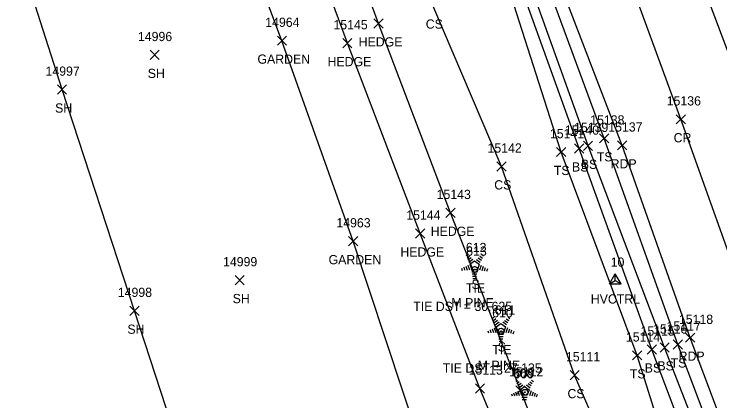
# Model space of a CAD drawing. Extents: x 1439173 to 1457902, y 641926 to 659889.
# Drawn here: x 1446171.5 to 1446324.9, y 653360.9 to 653444.9 of the extents above; entities that cross this region are included whole.
import ezdxf

# ---------------------------------------------------------------- set-up
doc = ezdxf.new("R2010")
doc.units = 0
for name, color, linetype in [('C_A', 7, 'Continuous'), ('C_C', 7, 'Continuous'), ('C_I', 7, 'Continuous'), ('CBP', 7, 'Continuous'), ('CPSM', 7, 'Continuous'), ('L_A', 7, 'Continuous'), ('L_C', 7, 'Continuous'), ('L_I', 7, 'Continuous'), ('L_TIC', 7, 'Continuous'), ('LAHR', 7, 'Continuous'), ('LAPB', 7, 'Continuous'), ('LELB', 7, 'Continuous'), ('LSOGP', 7, 'Continuous'), ('LTC', 7, 'Continuous'), ('P_A', 7, 'Continuous'), ('P_I', 7, 'Continuous'), ('P_TIC', 7, 'Continuous'), ('PET', 7, 'Continuous'), ('PRC', 7, 'Continuous')]:
    doc.layers.add(name, color=color, linetype=linetype)

msp = doc.modelspace()

# ---------------------------------------------------------------- linework, layer by layer
at = {"layer": 'CBP'}
for centre, radius in [((1446271.6, 653389.44), 0.625), ((1446271.6, 653389.44), 0.0833), ((1446277.32, 653376.06), 0.625), ((1446277.32, 653376.06), 0.0833), ((1446282.5, 653362.81), 0.625), ((1446282.5, 653362.81), 0.0833)]:
    msp.add_circle(centre, radius, dxfattribs=at)
at = {"layer": 'CPSM'}
for p, q in [((1446300.88, 653386.33), (1446302.13, 653388.49)), ((1446300.88, 653386.33), (1446302.13, 653388.49)), ((1446300.88, 653386.33), (1446302.13, 653388.49)), ((1446300.88, 653386.33), (1446302.13, 653388.49)), ((1446300.88, 653386.33), (1446302.13, 653388.49)), ((1446300.88, 653386.33), (1446302.13, 653388.49)), ((1446300.88, 653386.33), (1446302.13, 653388.49)), ((1446300.88, 653386.33), (1446302.13, 653388.49)), ((1446300.88, 653386.33), (1446302.13, 653388.49)), ((1446300.88, 653386.33), (1446302.13, 653388.49)), ((1446300.88, 653386.33), (1446302.13, 653388.49)), ((1446300.88, 653386.33), (1446302.13, 653388.49)), ((1446300.88, 653386.33), (1446302.13, 653388.49)), ((1446303.38, 653386.33), (1446302.13, 653388.49)), ((1446302.13, 653387.05), (1446302.13, 653388.49)), ((1446303.38, 653386.33), (1446302.13, 653388.49)), ((1446302.13, 653387.05), (1446302.13, 653388.49)), ((1446303.38, 653386.33), (1446302.13, 653388.49)), ((1446302.13, 653387.05), (1446302.13, 653388.49)), ((1446303.38, 653386.33), (1446302.13, 653388.49)), ((1446302.13, 653387.05), (1446302.13, 653388.49)), ((1446303.38, 653386.33), (1446302.13, 653388.49)), ((1446302.13, 653387.05), (1446302.13, 653388.49)), ((1446303.38, 653386.33), (1446302.13, 653388.49)), ((1446302.13, 653387.05), (1446302.13, 653388.49)), ((1446303.38, 653386.33), (1446302.13, 653388.49)), ((1446302.13, 653387.05), (1446302.13, 653388.49)), ((1446303.38, 653386.33), (1446302.13, 653388.49)), ((1446302.13, 653387.05), (1446302.13, 653388.49)), ((1446303.38, 653386.33), (1446302.13, 653388.49)), ((1446302.13, 653387.05), (1446302.13, 653388.49)), ((1446303.38, 653386.33), (1446302.13, 653388.49)), ((1446302.13, 653387.05), (1446302.13, 653388.49)), ((1446303.38, 653386.33), (1446302.13, 653388.49)), ((1446302.13, 653387.05), (1446302.13, 653388.49)), ((1446303.38, 653386.33), (1446302.13, 653388.49)), ((1446302.13, 653387.05), (1446302.13, 653388.49)), ((1446303.38, 653386.33), (1446302.13, 653388.49)), ((1446302.13, 653387.05), (1446302.13, 653388.49)), ((1446300.88, 653386.33), (1446302.13, 653387.05)), ((1446300.88, 653386.33), (1446302.13, 653387.05)), ((1446300.88, 653386.33), (1446302.13, 653387.05)), ((1446300.88, 653386.33), (1446302.13, 653387.05)), ((1446300.88, 653386.33), (1446302.13, 653387.05)), ((1446300.88, 653386.33), (1446302.13, 653387.05)), ((1446300.88, 653386.33), (1446302.13, 653387.05)), ((1446300.88, 653386.33), (1446302.13, 653387.05)), ((1446300.88, 653386.33), (1446302.13, 653387.05)), ((1446300.88, 653386.33), (1446302.13, 653387.05)), ((1446300.88, 653386.33), (1446302.13, 653387.05)), ((1446300.88, 653386.33), (1446302.13, 653387.05)), ((1446300.88, 653386.33), (1446302.13, 653387.05)), ((1446302.13, 653387.05), (1446302.13, 653387.05)), ((1446302.13, 653387.05), (1446303.38, 653386.33)), ((1446302.13, 653387.05), (1446302.13, 653387.05)), ((1446302.13, 653387.05), (1446303.38, 653386.33)), ((1446302.13, 653387.05), (1446302.13, 653387.05)), ((1446302.13, 653387.05), (1446303.38, 653386.33)), ((1446302.13, 653387.05), (1446302.13, 653387.05)), ((1446302.13, 653387.05), (1446303.38, 653386.33)), ((1446302.13, 653387.05), (1446302.13, 653387.05)), ((1446302.13, 653387.05), (1446303.38, 653386.33)), ((1446302.13, 653387.05), (1446302.13, 653387.05)), ((1446302.13, 653387.05), (1446303.38, 653386.33)), ((1446302.13, 653387.05), (1446302.13, 653387.05)), ((1446302.13, 653387.05), (1446303.38, 653386.33)), ((1446302.13, 653387.05), (1446302.13, 653387.05)), ((1446302.13, 653387.05), (1446303.38, 653386.33)), ((1446302.13, 653387.05), (1446302.13, 653387.05)), ((1446302.13, 653387.05), (1446303.38, 653386.33)), ((1446302.13, 653387.05), (1446302.13, 653387.05)), ((1446302.13, 653387.05), (1446303.38, 653386.33)), ((1446302.13, 653387.05), (1446302.13, 653387.05)), ((1446302.13, 653387.05), (1446303.38, 653386.33)), ((1446302.13, 653387.05), (1446302.13, 653387.05)), ((1446302.13, 653387.05), (1446303.38, 653386.33)), ((1446302.13, 653387.05), (1446302.13, 653387.05)), ((1446302.13, 653387.05), (1446303.38, 653386.33)), ((1446300.88, 653386.33), (1446303.38, 653386.33)), ((1446300.88, 653386.33), (1446303.38, 653386.33)), ((1446300.88, 653386.33), (1446303.38, 653386.33)), ((1446300.88, 653386.33), (1446303.38, 653386.33)), ((1446300.88, 653386.33), (1446303.38, 653386.33)), ((1446300.88, 653386.33), (1446303.38, 653386.33)), ((1446300.88, 653386.33), (1446303.38, 653386.33)), ((1446300.88, 653386.33), (1446303.38, 653386.33)), ((1446300.88, 653386.33), (1446303.38, 653386.33)), ((1446300.88, 653386.33), (1446303.38, 653386.33)), ((1446300.88, 653386.33), (1446303.38, 653386.33)), ((1446300.88, 653386.33), (1446303.38, 653386.33)), ((1446300.88, 653386.33), (1446303.38, 653386.33))]:
    msp.add_line(p, q, dxfattribs=at)
at = {"layer": 'L_TIC'}
for points in [[(1446249.67, 653441.85), (1446251.67, 653443.85)], [(1446251.67, 653441.85), (1446249.67, 653443.85)], [(1446228.72, 653438.11), (1446230.72, 653440.11)], [(1446230.72, 653438.11), (1446228.72, 653440.11)], [(1446242.92, 653437.57), (1446244.92, 653439.57)], [(1446244.92, 653437.57), (1446242.92, 653439.57)], [(1446201.06, 653435.02), (1446203.06, 653437.02)], [(1446203.06, 653435.02), (1446201.06, 653437.02)], [(1446180.93, 653427.5), (1446182.93, 653429.5)], [(1446182.93, 653427.5), (1446180.93, 653429.5)], [(1446298.72, 653416.91), (1446300.72, 653418.91)], [(1446300.72, 653416.91), (1446298.72, 653418.91)], [(1446295.21, 653415.29), (1446297.21, 653417.29)], [(1446297.21, 653415.29), (1446295.21, 653417.29)], [(1446289.38, 653413.95), (1446291.38, 653415.95)], [(1446291.38, 653413.95), (1446289.38, 653415.95)], [(1446293.29, 653414.71), (1446295.29, 653416.71)], [(1446295.29, 653414.71), (1446293.29, 653416.71)], [(1446276.4, 653410.82), (1446278.4, 653412.82)], [(1446278.4, 653410.82), (1446276.4, 653412.82)], [(1446265.34, 653400.75), (1446267.34, 653402.75)], [(1446267.34, 653400.75), (1446265.34, 653402.75)], [(1446258.74, 653396.26), (1446260.74, 653398.26)], [(1446260.74, 653396.26), (1446258.74, 653398.26)], [(1446244.18, 653394.59), (1446246.18, 653396.59)], [(1446246.18, 653394.59), (1446244.18, 653396.59)], [(1446219.51, 653386.14), (1446221.51, 653388.14)], [(1446221.51, 653386.14), (1446219.51, 653388.14)], [(1446196.65, 653379.49), (1446198.65, 653381.49)], [(1446198.65, 653379.49), (1446196.65, 653381.49)], [(1446314.75, 653372.17), (1446316.75, 653374.17)], [(1446316.75, 653372.17), (1446314.75, 653374.17)], [(1446309.09, 653371.08), (1446311.09, 653373.08)], [(1446311.09, 653371.08), (1446309.09, 653373.08)], [(1446311.86, 653371.54), (1446313.86, 653373.54)], [(1446313.86, 653371.54), (1446311.86, 653373.54)], [(1446305.9, 653369.81), (1446307.9, 653371.81)], [(1446307.9, 653369.81), (1446305.9, 653371.81)], [(1446292.31, 653365.51), (1446294.31, 653367.51)], [(1446294.31, 653365.51), (1446292.31, 653367.51)], [(1446271.73, 653362.63), (1446273.73, 653364.63)], [(1446273.73, 653362.63), (1446271.73, 653364.63)], [(1446280.51, 653362.23), (1446282.51, 653364.23)], [(1446282.51, 653362.23), (1446280.51, 653364.23)]]:
    msp.add_lwpolyline(points, dxfattribs=at)
at = {"layer": 'LAHR'}
for points in [[(1446374.8, 653087.22), (1446358.15, 653133.32), (1446340.29, 653180.64), (1446325.59, 653220.29), (1446310.02, 653265.93), (1446293.25, 653314.34), (1446272.73, 653363.63), (1446259.74, 653397.26), (1446243.92, 653438.57), (1446224.87, 653490.1), (1446208.08, 653538.07), (1446191.13, 653578.35), (1446174.4, 653624.69), (1446162.04, 653656.79), (1446147.88, 653700.83)], [(1446379.19, 653096.29), (1446364.29, 653137.28), (1446348.35, 653183.77), (1446333.8, 653222.88), (1446316.53, 653270.29), (1446299.79, 653316.81), (1446281.51, 653363.23), (1446266.34, 653401.75), (1446250.67, 653442.85), (1446231.86, 653494.12), (1446214.99, 653542.12), (1446198.12, 653582.18), (1446182.4, 653627.85), (1446169.11, 653662.52), (1446155.24, 653695.86)]]:
    msp.add_lwpolyline(points, dxfattribs=at)
at = {"layer": 'LAPB'}
msp.add_lwpolyline([(1446247.9, 653258.11), (1446234.25, 653293.21), (1446253.88, 653299.03), (1446274.88, 653309.07), (1446259.55, 653352.35), (1446245.18, 653395.59), (1446229.72, 653439.11), (1446213.55, 653482.29), (1446200.77, 653516.82), (1446185.24, 653559.35), (1446167.83, 653606.43), (1446152.29, 653644.15), (1446146.12, 653666.27), (1446122.63, 653658.39), (1446098.28, 653653.58)], dxfattribs=at)
at = {"layer": 'LELB'}
for points in [[(1446376.98, 653066.21), (1446377.89, 653064.21), (1446388.34, 653072.76), (1446399.95, 653085.03), (1446406.45, 653093.65), (1446410, 653098.73), (1446410.46, 653100.38), (1446409.67, 653106.98), (1446393.81, 653151.76), (1446377.83, 653192.17), (1446361.5, 653241), (1446341.84, 653291.19), (1446327.7, 653334.46), (1446312.86, 653372.54), (1446296.21, 653416.29), (1446283.46, 653452.03), (1446268.13, 653497.02), (1446246.71, 653552.02), (1446230.58, 653596.06), (1446216.68, 653636.52), (1446198.13, 653682.53), (1446185.53, 653714.43), (1446171.64, 653759.78)], [(1446378.33, 653062.47), (1446390.08, 653070.06), (1446401.24, 653083.62), (1446408.38, 653091.76), (1446413.68, 653098.73), (1446412.03, 653109.35), (1446396.11, 653152.66), (1446380.97, 653192.98), (1446363.81, 653241.42), (1446345.97, 653292.01), (1446330.01, 653335.45), (1446315.75, 653373.17), (1446299.72, 653417.91), (1446286.81, 653452.81), (1446269.35, 653497.72), (1446249.15, 653552.75), (1446232.6, 653596.8), (1446218.69, 653636.87), (1446200.79, 653684.15), (1446189.9, 653715.72), (1446173.83, 653760.53)], [(1446375.95, 653068.13), (1446385.07, 653076.64), (1446396.93, 653091), (1446400.96, 653097.05), (1446402.75, 653108.17), (1446388.16, 653150.05), (1446373.08, 653190.91), (1446353.99, 653238.43), (1446333.83, 653288.86), (1446318.96, 653332.33), (1446306.9, 653370.81), (1446290.38, 653414.95), (1446278.95, 653450.64), (1446264.38, 653495.78), (1446240.39, 653549.07), (1446221.21, 653591.94), (1446207.8, 653634.25), (1446193.95, 653680.51), (1446174.83, 653709.55)], [(1446376.98, 653066.21), (1446386.94, 653074.69), (1446398.77, 653086.95), (1446405.19, 653094.69), (1446408.48, 653099.82), (1446407.02, 653108.48), (1446391.37, 653150.98), (1446375.39, 653191.62), (1446358.87, 653239.95), (1446338.89, 653290.28), (1446324.65, 653333.64), (1446310.09, 653372.08), (1446294.29, 653415.71), (1446281.4, 653451.5), (1446264.38, 653495.78), (1446234.66, 653547.81), (1446211.51, 653588.86), (1446198.51, 653630.7), (1446187.71, 653653.84)], [(1446400.96, 653097.05), (1446395.73, 653106.7), (1446377.33, 653145.72), (1446363.81, 653188.23), (1446348.93, 653224.66), (1446346.79, 653235.97), (1446336.89, 653258.78), (1446328.14, 653287.24), (1446309.67, 653328.97), (1446293.31, 653366.51), (1446277.4, 653411.82), (1446262.52, 653446.72), (1446249.75, 653491.73), (1446227.81, 653545.93), (1446211.51, 653588.86), (1446192.52, 653630.56), (1446184.57, 653652.48)]]:
    msp.add_lwpolyline(points, dxfattribs=at)
at = {"layer": 'LSOGP'}
msp.add_lwpolyline([(1446212.55, 653335.03), (1446197.65, 653380.48), (1446181.93, 653428.5), (1446166.62, 653476.3), (1446151.63, 653523.83), (1446135.59, 653570.12), (1446119.33, 653610.79), (1446098.28, 653653.58), (1446086.03, 653679.62), (1446082.19, 653689.36), (1446090.92, 653713.56), (1446083.28, 653750.16)], dxfattribs=at)
at = {"layer": 'LTC'}
for p, q in [((1446269.71, 653392.44), (1446270.06, 653392.7)), ((1446273.11, 653392.68), (1446273.53, 653392.38)), ((1446269.92, 653391.98), (1446270.45, 653392.36)), ((1446270.13, 653391.51), (1446270.83, 653392.02)), ((1446270.34, 653391.05), (1446271.22, 653391.68)), ((1446270.56, 653390.59), (1446271.57, 653391.32)), ((1446271.57, 653391.32), (1446272.57, 653390.6)), ((1446271.99, 653391.64), (1446272.8, 653391.05)), ((1446272.37, 653391.99), (1446273.04, 653391.49)), ((1446272.74, 653392.33), (1446273.29, 653391.94)), ((1446268.74, 653389.72), (1446268.89, 653389.25)), ((1446269.2, 653389.94), (1446269.41, 653389.29)), ((1446269.65, 653390.15), (1446269.92, 653389.32)), ((1446270.11, 653390.37), (1446270.44, 653389.35)), ((1446270.56, 653390.59), (1446270.95, 653389.4)), ((1446272.57, 653390.6), (1446272.18, 653389.4)), ((1446273.01, 653390.33), (1446272.67, 653389.29)), ((1446273.45, 653390.08), (1446273.17, 653389.19)), ((1446273.9, 653389.83), (1446273.66, 653389.1)), ((1446274.34, 653389.58), (1446274.16, 653389)), ((1446272.18, 653389.4), (1446270.95, 653389.4)), ((1446272.14, 653388.9), (1446271, 653388.9)), ((1446272.06, 653388.4), (1446271.07, 653388.4)), ((1446271.97, 653387.9), (1446271.14, 653387.9)), ((1446271.89, 653387.4), (1446271.22, 653387.4)), ((1446275.43, 653378.87), (1446275.78, 653379.13)), ((1446275.64, 653378.4), (1446276.17, 653378.79)), ((1446278.45, 653378.76), (1446279, 653378.36)), ((1446278.83, 653379.11), (1446279.24, 653378.81)), ((1446275.85, 653377.94), (1446276.55, 653378.45)), ((1446276.06, 653377.47), (1446276.93, 653378.11)), ((1446276.28, 653377.02), (1446277.29, 653377.75)), ((1446277.29, 653377.75), (1446278.29, 653377.03)), ((1446277.71, 653378.07), (1446278.52, 653377.48)), ((1446278.08, 653378.41), (1446278.76, 653377.92)), ((1446274.46, 653376.15), (1446274.61, 653375.68)), ((1446274.92, 653376.37), (1446275.13, 653375.71)), ((1446275.37, 653376.58), (1446275.64, 653375.75)), ((1446275.83, 653376.8), (1446276.16, 653375.78)), ((1446276.28, 653377.02), (1446276.67, 653375.82)), ((1446277.9, 653375.82), (1446276.67, 653375.82)), ((1446278.29, 653377.03), (1446277.9, 653375.82)), ((1446278.73, 653376.76), (1446278.39, 653375.72)), ((1446279.17, 653376.51), (1446278.88, 653375.62)), ((1446279.62, 653376.26), (1446279.38, 653375.53)), ((1446280.06, 653376.01), (1446279.87, 653375.43)), ((1446277.86, 653375.32), (1446276.72, 653375.32)), ((1446277.78, 653374.82), (1446276.79, 653374.82)), ((1446277.69, 653374.32), (1446276.86, 653374.32)), ((1446277.61, 653373.82), (1446276.93, 653373.82)), ((1446280.54, 653365.19), (1446280.89, 653365.45)), ((1446280.75, 653364.73), (1446281.27, 653365.11)), ((1446283.56, 653365.08), (1446284.11, 653364.68)), ((1446283.93, 653365.43), (1446284.35, 653365.13)), ((1446280.96, 653364.26), (1446281.66, 653364.77)), ((1446281.16, 653363.79), (1446282.04, 653364.43)), ((1446281.39, 653363.34), (1446282.4, 653364.07)), ((1446282.4, 653364.07), (1446283.4, 653363.35)), ((1446282.82, 653364.39), (1446283.63, 653363.8)), ((1446283.19, 653364.73), (1446283.87, 653364.24)), ((1446279.57, 653362.47), (1446279.72, 653362)), ((1446280.02, 653362.69), (1446280.24, 653362.04)), ((1446280.48, 653362.9), (1446280.75, 653362.07)), ((1446280.93, 653363.12), (1446281.27, 653362.1)), ((1446281.39, 653363.34), (1446281.78, 653362.15)), ((1446283.01, 653362.15), (1446281.78, 653362.15)), ((1446283.4, 653363.35), (1446283.01, 653362.15)), ((1446283.84, 653363.08), (1446283.5, 653362.04)), ((1446284.28, 653362.83), (1446283.99, 653361.94)), ((1446284.72, 653362.58), (1446284.49, 653361.85)), ((1446285.17, 653362.33), (1446284.98, 653361.75)), ((1446282.97, 653361.65), (1446281.82, 653361.65)), ((1446282.88, 653361.15), (1446281.9, 653361.15))]:
    msp.add_line(p, q, dxfattribs=at)
at = {"layer": 'P_TIC'}
for points in [[(1446315.39, 653421.05), (1446317.39, 653423.05)], [(1446317.39, 653421.05), (1446315.39, 653423.05)], [(1446302.64, 653415.39), (1446304.64, 653417.39)], [(1446304.64, 653415.39), (1446302.64, 653417.39)], [(1446317.41, 653373.64), (1446319.41, 653375.64)], [(1446319.41, 653373.64), (1446317.41, 653375.64)]]:
    msp.add_lwpolyline(points, dxfattribs=at)
at = {"layer": 'PET'}
for points in [[(1446359.82, 653344.62), (1446345.77, 653382.82), (1446330.2, 653427.2), (1446317.32, 653461.42), (1446300.18, 653508.2), (1446279.42, 653562.92), (1446263.43, 653606.97), (1446248.32, 653646.62), (1446230.85, 653694.96), (1446219.19, 653727.56), (1446203.67, 653770.44)], [(1446508.05, 652854.56), (1446501.14, 652873.96), (1446487.8, 652910.44), (1446473, 652950.56), (1446463.26, 652978.7), (1446448.95, 653016.4), (1446439.93, 653042.41), (1446427.07, 653074.86), (1446417.33, 653102.26), (1446398.89, 653153.95), (1446384.2, 653195.05), (1446366.99, 653242.22), (1446348.29, 653292.81), (1446332.79, 653336.33), (1446318.41, 653374.64), (1446303.64, 653416.39), (1446289.26, 653453.72), (1446272.41, 653498.98), (1446251.77, 653553.94), (1446236.2, 653597.42), (1446220.7, 653638.1), (1446203.72, 653685.75), (1446192.43, 653717.22), (1446176.89, 653761.46)]]:
    msp.add_lwpolyline(points, dxfattribs=at)
at = {"layer": 'PRC'}
msp.add_lwpolyline([(1446533.64, 652828.13), (1446516.98, 652874.28), (1446502.49, 652912.16), (1446488.58, 652950.44), (1446477.06, 652982.53), (1446462.62, 653021.87), (1446442.49, 653077.51), (1446441.27, 653080.41), (1446425.18, 653125.58), (1446411.53, 653163.35), (1446397.98, 653199.19), (1446380.93, 653246.11), (1446362.13, 653296.7), (1446346.56, 653339.74), (1446331.8, 653378.97), (1446316.39, 653422.05), (1446303.41, 653457.49), (1446286.15, 653503.64), (1446265.9, 653558.29), (1446249.93, 653601.61), (1446234.86, 653642.12), (1446217.1, 653690.86), (1446206.12, 653721.06), (1446190.3, 653765.99)], dxfattribs=at)

# ---------------------------------------------------------------- texts
at = {"layer": 'C_A'}
for s, p in [('TIE', (1446269.68, 653384.44)), ('HVCTRL', (1446296.82, 653382.05)), ('HVCTRL', (1446296.82, 653382.05)), ('HVCTRL', (1446296.82, 653382.05)), ('HVCTRL', (1446296.82, 653382.05)), ('HVCTRL', (1446296.82, 653382.05)), ('HVCTRL', (1446296.82, 653382.05)), ('HVCTRL', (1446296.82, 653382.05)), ('HVCTRL', (1446296.82, 653382.05)), ('HVCTRL', (1446296.82, 653382.05)), ('HVCTRL', (1446296.82, 653382.05)), ('HVCTRL', (1446296.82, 653382.05)), ('HVCTRL', (1446296.82, 653382.05)), ('HVCTRL', (1446296.82, 653382.05)), ('TIE', (1446275.4, 653371.06))]:
    msp.add_text(s, height=2, dxfattribs=at).set_placement(p)
at = {"layer": 'C_C'}
for s, p in [('TIE DST = 30.625', (1446258.24, 653380.44)), ('TIE DST = 27.135', (1446264.66, 653367.06))]:
    msp.add_text(s, height=2, dxfattribs=at).set_placement(p)
at = {"layer": 'C_I'}
for s, p in [('613', (1446269.75, 653392.44)), ('10', (1446301.14, 653390.05)), ('10', (1446301.14, 653390.05)), ('10', (1446301.14, 653390.05)), ('10', (1446301.14, 653390.05)), ('10', (1446301.14, 653390.05)), ('10', (1446301.14, 653390.05)), ('10', (1446301.14, 653390.05)), ('10', (1446301.14, 653390.05)), ('10', (1446301.14, 653390.05)), ('10', (1446301.14, 653390.05)), ('10', (1446301.14, 653390.05)), ('10', (1446301.14, 653390.05)), ('10', (1446301.14, 653390.05)), ('610', (1446275.39, 653379.06)), ('609', (1446280.01, 653365.81))]:
    msp.add_text(s, height=2, dxfattribs=at).set_placement(p)
at = {"layer": 'L_A'}
for s, p in [('CS', (1446260.96, 653441.72)), ('HEDGE', (1446246.37, 653437.85)), ('GARDEN', (1446224.39, 653434.11)), ('HEDGE', (1446239.62, 653433.57)), ('SH', (1446200.55, 653431.02)), ('SH', (1446180.42, 653423.5)), ('TS', (1446298.13, 653412.91)), ('BS', (1446292.73, 653410.71)), ('BS', (1446294.65, 653411.29)), ('TS', (1446288.79, 653409.95)), ('CS', (1446275.84, 653406.82)), ('HEDGE', (1446262.04, 653396.75)), ('HEDGE', (1446255.44, 653392.26)), ('GARDEN', (1446239.84, 653390.59)), ('S', (1446270.9, 653385.23)), ('SH', (1446219, 653382.14)), ('SH', (1446196.13, 653375.49)), ('S', (1446276.62, 653371.66)), ('BS', (1446311.3, 653367.54)), ('TS', (1446314.16, 653368.17)), ('BS', (1446308.53, 653367.08)), ('TS', (1446305.31, 653365.81)), ('CS', (1446291.75, 653361.51))]:
    msp.add_text(s, height=2, dxfattribs=at).set_placement(p)
at = {"layer": 'L_C'}
for p in [(1446266.54, 653381.23), (1446272.26, 653367.66)]:
    msp.add_text('M PINE', height=2, dxfattribs=at).set_placement(p)
at = {"layer": 'L_I'}
for s, p in [('14964', (1446226.08, 653442.11)), ('15145', (1446240.9, 653441.57)), ('14996', (1446198.42, 653439.02)), ('14997', (1446178.34, 653431.5)), ('15138', (1446296.69, 653420.91)), ('15140', (1446291.18, 653418.71)), ('15139', (1446293.18, 653419.29)), ('15141', (1446287.93, 653417.95)), ('15142', (1446274.38, 653414.82)), ('15143', (1446263.32, 653404.75)), ('15144', (1446256.72, 653400.26)), ('14963', (1446241.54, 653398.59)), ('612', (1446269.67, 653393.23)), ('14999', (1446216.91, 653390.14)), ('14998', (1446194.05, 653383.49)), ('611', (1446275.96, 653379.66)), ('15116', (1446310.35, 653375.54)), ('15117', (1446313.29, 653376.17)), ('15114', (1446304.44, 653373.81)), ('15115', (1446307.63, 653375.08)), ('15111', (1446291.42, 653369.51)), ('15113', (1446270.27, 653366.63)), ('15112', (1446279.06, 653366.23)), ('608', (1446279.85, 653365.98))]:
    msp.add_text(s, height=2, dxfattribs=at).set_placement(p)
at = {"layer": 'LTC'}
for p in [(1446271.46, 653390.34), (1446277.17, 653376.77), (1446282.28, 653363.09)]:
    msp.add_text('.', height=1.04, rotation=270, dxfattribs=at).set_placement(p)
at = {"layer": 'P_A'}
for s, p in [('CR', (1446314.82, 653417.05)), ('RDP', (1446301.13, 653411.39)), ('RDP', (1446315.9, 653369.64))]:
    msp.add_text(s, height=2, dxfattribs=at).set_placement(p)
at = {"layer": 'P_I'}
for s, p in [('15136', (1446313.31, 653425.05)), ('15137', (1446300.61, 653419.39)), ('15118', (1446315.96, 653377.64))]:
    msp.add_text(s, height=2, dxfattribs=at).set_placement(p)

doc.saveas('drawing.dxf')
